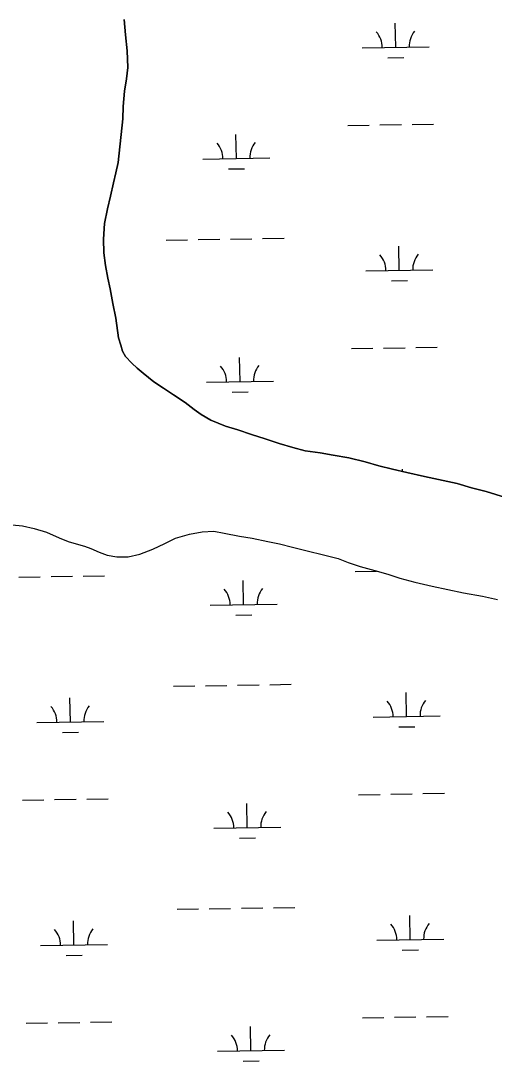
# Model space of a CAD drawing. Extents: x 3855477 to 3893699, y 299188 to 325115.
# Drawn here: x 3875938 to 3876645, y 320439 to 321991 of the extents above; entities that cross this region are included whole.
import ezdxf

# ---------------------------------------------------------------- set-up
doc = ezdxf.new("R2010")
doc.units = 0
doc.layers.add('V-TOPO-SHOR', color=7, linetype='Continuous')
doc.layers.add('V-WETL-SWMP', color=7, linetype='Continuous')

msp = doc.modelspace()

# ---------------------------------------------------------------- linework, layer by layer
at = {"layer": 'V-TOPO-SHOR'}
for points in [[(3876092.5, 321992.4), (3876094.4, 321969.8), (3876096.7, 321945.9), (3876097.8, 321920.9), (3876096.1, 321904.2), (3876092.7, 321885.8), (3876091.1, 321862.7), (3876090.5, 321844.4), (3876083.5, 321779.5), (3876080.1, 321764), (3876076.7, 321749.2), (3876072.2, 321729.3), (3876067.3, 321710.1), (3876063.2, 321688.6), (3876061.6, 321665.1), (3876062.2, 321644.8), (3876064.5, 321625.8), (3876067.9, 321606.7), (3876071.3, 321591.2), (3876075.6, 321569)], [(3876075.6, 321569), (3876079.9, 321547.2), (3876083.9, 321517.8), (3876087.2, 321506.8), (3876090.1, 321498), (3876094.6, 321490.2), (3876103.9, 321480.3), (3876111.9, 321472.5), (3876120.8, 321465.1), (3876136.5, 321452.2), (3876151.3, 321442.8), (3876166.2, 321433.1), (3876183.4, 321421.4), (3876197.1, 321411.2), (3876207.5, 321403.4), (3876222, 321394.9), (3876243.5, 321386.4), (3876262.3, 321380.7), (3876282.7, 321373.8), (3876303.1, 321367.3), (3876323.8, 321360.5), (3876344.2, 321354.4), (3876362.6, 321349.5), (3876384.9, 321346.2), (3876404.4, 321342.9), (3876427.9, 321338.8), (3876451.9, 321332.8), (3876472.6, 321327.1), (3876493, 321322.2), (3876514.5, 321317), (3876540.5, 321310.9), (3876589.5, 321300.5), (3876610.7, 321294.4), (3876632.6, 321288.7), (3876661.4, 321279.6)], [(3875925, 321239.1), (3875940.5, 321237.3), (3875957.9, 321233.6), (3875976.5, 321227.9), (3875995.6, 321219.5), (3876008.7, 321214.1), (3876021, 321210.8), (3876033.2, 321207.4), (3876042.4, 321203.9), (3876055.1, 321198.2), (3876067, 321194), (3876081.6, 321191.1), (3876098.6, 321191.3), (3876115.9, 321195.5), (3876135.1, 321202.5), (3876153.2, 321211.4), (3876168.9, 321219.1), (3876190.1, 321225.3), (3876209, 321228.7), (3876226, 321229.4), (3876241.8, 321226.8), (3876264.8, 321222), (3876283.7, 321219.1), (3876306.7, 321214.3), (3876324.5, 321210.6), (3876343.5, 321205.7), (3876412, 321188.9), (3876426.7, 321182.8), (3876444.6, 321177.1), (3876466.8, 321171.1), (3876486.2, 321165.4), (3876504, 321159.7), (3876526.2, 321153.3), (3876552, 321147.4), (3876575.7, 321142.6), (3876599.1, 321137.8), (3876627.2, 321132.6), (3876649.7, 321127.8)]]:
    msp.add_lwpolyline(points, dxfattribs=at)
at = {"layer": 'V-WETL-SWMP'}
for p, q in [((3876094.4, 321969.8), (3876092.5, 321992.4)), ((3876497.7, 321951.1), (3876497.1, 321987.1)), ((3876096.7, 321945.9), (3876094.4, 321969.8)), ((3876097.8, 321920.9), (3876096.7, 321945.9)), ((3876447.7, 321950.3), (3876547.7, 321951.9)), ((3876486, 321935.5), (3876509.9, 321935.9)), ((3876096.1, 321904.2), (3876097.8, 321920.9)), ((3876092.7, 321885.8), (3876096.1, 321904.2)), ((3876091.1, 321862.7), (3876092.7, 321885.8)), ((3876090.5, 321844.4), (3876091.1, 321862.7)), ((3876083.5, 321779.5), (3876090.5, 321844.4)), ((3876426.2, 321834.5), (3876458.2, 321835)), ((3876474.2, 321835.3), (3876506.2, 321835.8)), ((3876522.2, 321836.1), (3876554.2, 321836.6)), ((3876259.9, 321785.4), (3876259.3, 321821.3)), ((3876209.9, 321784.5), (3876309.9, 321786.2)), ((3876080.1, 321764), (3876083.5, 321779.5)), ((3876248.1, 321769.7), (3876272.1, 321770.1)), ((3876076.7, 321749.2), (3876080.1, 321764)), ((3876072.2, 321729.3), (3876076.7, 321749.2)), ((3876067.3, 321710.1), (3876072.2, 321729.3)), ((3876063.2, 321688.6), (3876067.3, 321710.1)), ((3876061.6, 321665.1), (3876063.2, 321688.6)), ((3876062.2, 321644.8), (3876061.6, 321665.1)), ((3876155, 321663.6), (3876187, 321664.1)), ((3876203, 321664.3), (3876235, 321664.9)), ((3876251, 321665.1), (3876283, 321665.6)), ((3876299, 321665.9), (3876331, 321666.4)), ((3876064.5, 321625.8), (3876062.2, 321644.8)), ((3876503.1, 321618.5), (3876502.5, 321654.5)), ((3876067.9, 321606.7), (3876064.5, 321625.8)), ((3876453.1, 321617.7), (3876553.1, 321619.3)), ((3876071.3, 321591.2), (3876067.9, 321606.7)), ((3876491.4, 321602.9), (3876515.4, 321603.2)), ((3876075.6, 321569), (3876071.3, 321591.2)), ((3876079.9, 321547.2), (3876075.6, 321569)), ((3876083.9, 321517.8), (3876079.9, 321547.2)), ((3876087.2, 321506.8), (3876083.9, 321517.8)), ((3876090.1, 321498), (3876087.2, 321506.8)), ((3876479.6, 321502.7), (3876511.6, 321503.2)), ((3876527.6, 321503.4), (3876559.6, 321504)), ((3876094.6, 321490.2), (3876090.1, 321498)), ((3876103.9, 321480.3), (3876094.6, 321490.2)), ((3876265.3, 321452.7), (3876264.7, 321488.7)), ((3876431.6, 321501.9), (3876463.6, 321502.4)), ((3876111.9, 321472.5), (3876103.9, 321480.3)), ((3876120.8, 321465.1), (3876111.9, 321472.5)), ((3876136.5, 321452.2), (3876120.8, 321465.1)), ((3876151.3, 321442.8), (3876136.5, 321452.2)), ((3876166.2, 321433.1), (3876151.3, 321442.8)), ((3876215.3, 321451.9), (3876315.3, 321453.5)), ((3876183.4, 321421.4), (3876166.2, 321433.1)), ((3876253.6, 321437.1), (3876277.6, 321437.5)), ((3876197.1, 321411.2), (3876183.4, 321421.4)), ((3876207.5, 321403.4), (3876197.1, 321411.2)), ((3876222, 321394.9), (3876207.5, 321403.4)), ((3876243.5, 321386.4), (3876222, 321394.9)), ((3876262.3, 321380.7), (3876243.5, 321386.4)), ((3876282.7, 321373.8), (3876262.3, 321380.7)), ((3876303.1, 321367.3), (3876282.7, 321373.8)), ((3876323.8, 321360.5), (3876303.1, 321367.3)), ((3876344.2, 321354.4), (3876323.8, 321360.5)), ((3876362.6, 321349.5), (3876344.2, 321354.4)), ((3876384.9, 321346.2), (3876362.6, 321349.5)), ((3876404.4, 321342.9), (3876384.9, 321346.2)), ((3876427.9, 321338.8), (3876404.4, 321342.9)), ((3876451.9, 321332.8), (3876427.9, 321338.8)), ((3876472.6, 321327.1), (3876451.9, 321332.8)), ((3876493, 321322.2), (3876472.6, 321327.1)), ((3876514.5, 321317), (3876493, 321322.2)), ((3876508, 321318.5), (3876507.9, 321321.8)), ((3876540.5, 321310.9), (3876514.5, 321317)), ((3876589.5, 321300.5), (3876540.5, 321310.9)), ((3876610.7, 321294.4), (3876589.5, 321300.5)), ((3876632.6, 321288.7), (3876610.7, 321294.4)), ((3876661.4, 321279.6), (3876632.6, 321288.7)), ((3875983.2, 321161.8), (3876015.2, 321162.4)), ((3876031.2, 321162.6), (3876063.2, 321163.1)), ((3876437, 321169.2), (3876469, 321169.8)), ((3875935.2, 321161.1), (3875967.2, 321161.6)), ((3876270.7, 321120.1), (3876270.1, 321156.1)), ((3876220.7, 321119.3), (3876320.7, 321120.9)), ((3876259, 321104.5), (3876283, 321104.9)), ((3876165.9, 320998.3), (3876197.9, 320998.8)), ((3876213.9, 320999.1), (3876245.8, 320999.6)), ((3876261.8, 320999.9), (3876293.8, 321000.4)), ((3876309.8, 321000.6), (3876341.8, 321001.2)), ((3876012.1, 320945), (3876011.5, 320981)), ((3876514, 320953.2), (3876513.4, 320989.2)), ((3875962.1, 320944.2), (3876062.1, 320945.9)), ((3876464, 320952.4), (3876563.9, 320954)), ((3876000.4, 320929.4), (3876024.4, 320929.8)), ((3876502.2, 320937.6), (3876526.2, 320938)), ((3876442.4, 320836.6), (3876474.4, 320837.1)), ((3876490.4, 320837.4), (3876522.4, 320837.9)), ((3876538.4, 320838.2), (3876570.4, 320838.7)), ((3875940.6, 320828.4), (3875972.6, 320829)), ((3875988.6, 320829.2), (3876020.6, 320829.7)), ((3876036.6, 320830), (3876068.6, 320830.5)), ((3876276.2, 320787.5), (3876275.6, 320823.5)), ((3876226.2, 320786.6), (3876326.1, 320788.3)), ((3876264.4, 320771.8), (3876288.4, 320772.2)), ((3876171.3, 320665.7), (3876203.3, 320666.2)), ((3876219.3, 320666.4), (3876251.3, 320667)), ((3876267.3, 320667.2), (3876299.3, 320667.8)), ((3876315.3, 320668), (3876347.3, 320668.5)), ((3876519.4, 320620.6), (3876518.8, 320656.6)), ((3876017.5, 320612.4), (3876016.9, 320648.4)), ((3876469.4, 320619.8), (3876569.4, 320621.4)), ((3875967.5, 320611.6), (3876067.5, 320613.2)), ((3876507.6, 320605), (3876531.6, 320605.4)), ((3876005.8, 320596.8), (3876029.8, 320597.2)), ((3875946, 320495.8), (3875978, 320496.3)), ((3875994, 320496.6), (3876026, 320497.1)), ((3876042, 320497.4), (3876074, 320497.9)), ((3876447.9, 320504), (3876479.9, 320504.5)), ((3876495.9, 320504.8), (3876527.8, 320505.3)), ((3876543.8, 320505.5), (3876575.8, 320506.1)), ((3876281.6, 320454.8), (3876281, 320490.8)), ((3876231.6, 320454), (3876331.6, 320455.6)), ((3876269.8, 320439.2), (3876293.8, 320439.6))]:
    msp.add_line(p, q, dxfattribs=at)
msp.add_lwpolyline([(3875925, 321239.1), (3875940.5, 321237.3), (3875957.9, 321233.6), (3875976.5, 321227.9), (3875995.6, 321219.5), (3876008.7, 321214.1), (3876021, 321210.8), (3876033.2, 321207.4), (3876042.4, 321203.9), (3876055.1, 321198.2), (3876067, 321194), (3876081.6, 321191.1), (3876098.6, 321191.3), (3876115.9, 321195.5), (3876135.1, 321202.5), (3876153.2, 321211.4), (3876168.9, 321219.1), (3876190.1, 321225.3), (3876209, 321228.7), (3876226, 321229.4), (3876241.8, 321226.8), (3876264.8, 321222), (3876283.7, 321219.1), (3876306.7, 321214.3), (3876324.5, 321210.6), (3876343.5, 321205.7), (3876412, 321188.9), (3876426.7, 321182.8), (3876444.6, 321177.1), (3876466.8, 321171.1), (3876486.2, 321165.4), (3876504, 321159.7), (3876526.2, 321153.3), (3876552, 321147.4), (3876575.7, 321142.6), (3876599.1, 321137.8), (3876627.2, 321132.6), (3876649.7, 321127.8)], dxfattribs=at)
for centre, start, end in [((3876442.5, 321950.7), 0.1615, 41.7052), ((3876552.9, 321952.5), 140.1615, 181.7052), ((3876204.7, 321784.9), 0.1615, 41.7052), ((3876315.1, 321786.7), 140.1615, 181.7052), ((3876447.9, 321618.1), 0.1615, 41.7052), ((3876558.3, 321619.9), 140.1615, 181.7052), ((3876210.1, 321452.3), 0.1615, 41.7052), ((3876320.5, 321454.1), 140.1615, 181.7052), ((3876215.5, 321119.7), 0.1615, 41.7052), ((3876326, 321121.5), 140.1615, 181.7052), ((3876458.7, 320952.8), 0.1615, 41.7052), ((3876569.2, 320954.6), 140.1615, 181.7052), ((3875956.9, 320944.6), 0.1615, 41.7052), ((3876067.3, 320946.4), 140.1615, 181.7052), ((3876220.9, 320787), 0.1615, 41.7052), ((3876331.4, 320788.8), 140.1615, 181.7052), ((3875962.3, 320612), 0.1615, 41.7052), ((3876072.8, 320613.8), 140.1615, 181.7052), ((3876464.1, 320620.2), 0.1615, 41.7052), ((3876574.6, 320622), 140.1615, 181.7052), ((3876226.3, 320454.4), 0.1615, 41.7052), ((3876336.8, 320456.2), 140.1615, 181.7052)]:
    msp.add_arc(centre, 35.2, start, end, dxfattribs=at)

doc.saveas('drawing.dxf')
